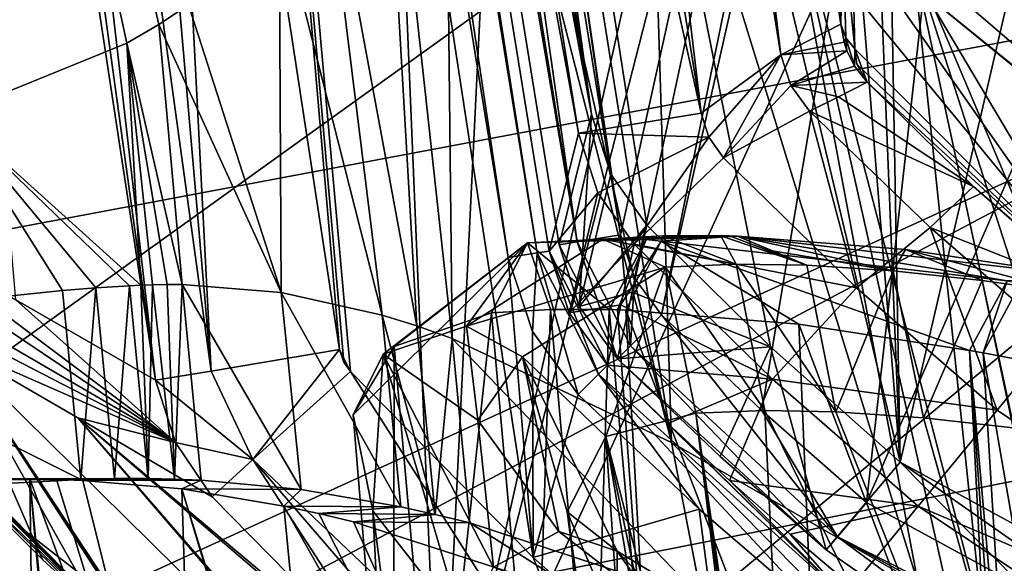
# Model space of a CAD drawing. Header units: metres. Extents: x -147 to 294, y -23 to 81.
# Tile 475 of 656: x 218.21 to 222.96, y 30.34 to 32.96. Entities that reach past the tile are written whole.
import ezdxf

# ---------------------------------------------------------------- set-up
doc = ezdxf.new("R2010")
doc.units = ezdxf.units.M
doc.layers.add('solid_AVA_153', color=7, linetype='CONTINUOUS')

msp = doc.modelspace()

# ---------------------------------------------------------------- linework, layer by layer
at = {"layer": 'solid_AVA_153'}
for points in [[(220.241714, 29.1, 30.775841), (218.073395, 81.099998, 27.375357), (217.382431, 29.1, 25.723034)], [(217.382446, 29.1, 14.276942), (218.073395, 81.099998, 12.624644), (220.24173, 29.1, 9.224134)], [(221.985565, 36.865986, 32.606956), (218.073395, 81.099998, 27.375357), (220.241714, 29.1, 30.775841)], [(220.24173, 29.1, 9.224134), (218.073395, 81.099998, 12.624644), (222.790329, 81.099998, 6.709402)], [(222.565292, 38.169544, 6.891891), (220.24173, 29.1, 9.224134), (222.790329, 81.099998, 6.709402)], [(221.110458, 31.923462, 38), (219.401031, 43.623249, 38), (224.877502, 48.923771, 38)], [(221.178925, 31.715208, 38), (221.110458, 31.923462, 38), (224.877502, 48.923771, 38)], [(221.178925, 31.715208, 38), (224.877502, 48.923771, 38), (221.308334, 31.538282, 38)], [(223.473114, 41.093891, 38), (221.308334, 31.538282, 38), (224.877502, 48.923771, 38)], [(218.883911, 32.938988, 140.592575), (216.228378, 44.366978, 146.841934), (218.72934, 32.849491, 141.385483)], [(217.883636, 32.50388, 144.759857), (218.72934, 32.849491, 141.385483), (216.228378, 44.366978, 146.841934)], [(219.025787, 33.032917, 139.783661), (216.228378, 44.366978, 146.841934), (218.883911, 32.938988, 140.592575)], [(217.422379, 43.711048, 38.256077), (218.047562, 43.778221, 38), (219.13533, 31.265863, 38.256077)], [(219.13533, 31.265863, 38.256077), (218.047562, 43.778221, 38), (218.809235, 37.561455, 38)], [(217.422379, 43.711048, 38.256077), (218.867233, 31.222401, 38.878551), (217.917877, 37.43877, 38.878586)], [(217.422379, 43.711048, 38.256077), (219.13533, 31.265863, 38.256077), (218.867233, 31.222401, 38.878551)], [(218.19368, 31.610981, 64.096001), (217.152969, 43.682098, 38.878586), (218.867233, 31.222401, 38.878551)], [(217.917877, 37.43877, 38.878586), (218.867233, 31.222401, 38.878551), (217.152969, 43.682098, 38.878586)], [(221.110458, 31.923462, 38), (219.296295, 43.129253, 38), (219.401031, 43.623249, 38)], [(219.346848, 42.947174, 50.5), (220.971161, 32.505367, 50.5), (219.481659, 43.28046, 50.5)], [(219.481659, 43.28046, 50.5), (221.8349, 31.383078, 50.5), (222.460373, 30.827332, 50.5)], [(221.507172, 42.494068, 50.5), (219.481659, 43.28046, 50.5), (222.460373, 30.827332, 50.5)], [(219.481659, 43.28046, 50.5), (221.238205, 31.970821, 50.5), (221.8349, 31.383078, 50.5)], [(219.481659, 43.28046, 50.5), (221.064117, 32.217358, 50.5), (221.238205, 31.970821, 50.5)], [(219.481659, 43.28046, 50.5), (220.971161, 32.505367, 50.5), (221.064117, 32.217358, 50.5)], [(220.709106, 31.836615, 38.059296), (218.883224, 43.086994, 38.054951), (218.944687, 43.096947, 38.195812)], [(220.76619, 31.845861, 38.195812), (220.709106, 31.836615, 38.059296), (218.944687, 43.096947, 38.195812)], [(220.76619, 31.845861, 38.195812), (218.944687, 43.096947, 38.195812), (220.907898, 32.414639, 49.212593)], [(218.944687, 43.096947, 38.195812), (219.250977, 42.649044, 49.212578), (220.907898, 32.414639, 49.212593)], [(219.000153, 43.081276, 38.299911), (219.086914, 43.095318, 38.087837), (220.901047, 31.889589, 38.087868)], [(219.086914, 43.095318, 38.087837), (219.296295, 43.129253, 38), (220.901047, 31.889589, 38.087868)], [(220.901047, 31.889589, 38.087868), (219.296295, 43.129253, 38), (221.110458, 31.923462, 38)], [(218.883224, 43.086994, 38.054951), (220.568802, 31.813898, 38), (218.747299, 43.064987, 38)], [(218.747299, 43.064987, 38), (219.755417, 31.37009, 38), (218.809235, 37.561455, 38)], [(218.747299, 43.064987, 38), (219.77597, 31.309902, 38), (219.755417, 31.37009, 38)], [(218.747299, 43.064987, 38), (219.808685, 31.264156, 38), (219.77597, 31.309902, 38)], [(218.747299, 43.064987, 38), (220.690002, 30.36672, 38), (219.808685, 31.264156, 38)], [(218.747299, 43.064987, 38), (220.568802, 31.813898, 38), (220.690002, 30.36672, 38)], [(220.709106, 31.836615, 38.059296), (220.568802, 31.813898, 38), (218.883224, 43.086994, 38.054951)], [(219.000153, 43.081276, 38.299911), (220.901047, 31.889589, 38.087868), (220.814316, 31.875546, 38.299999)], [(219.000153, 43.081276, 38.299911), (220.814316, 31.875546, 38.299999), (220.814377, 31.875555, 38.306282)], [(219.000214, 43.081272, 38.306282), (219.000153, 43.081276, 38.299911), (220.814377, 31.875555, 38.306282)], [(220.971161, 32.505367, 50.5), (219.000214, 43.081272, 38.306282), (220.814377, 31.875555, 38.306282)], [(219.339188, 42.58569, 50.5), (219.000214, 43.081272, 38.306282), (220.971161, 32.505367, 50.5)], [(219.346848, 42.947174, 50.5), (219.339188, 42.58569, 50.5), (220.971161, 32.505367, 50.5)], [(219.250977, 42.649044, 49.212578), (219.843124, 42.744961, 50.400002), (221.500031, 32.510513, 50.400002)], [(221.500031, 32.510513, 50.400002), (219.843124, 42.744961, 50.400002), (220.301743, 42.571503, 50.40033)], [(219.250977, 42.649044, 49.212578), (221.500031, 32.510513, 50.400002), (220.907898, 32.414639, 49.212593)], [(221.88504, 32.791771, 50.399467), (220.301743, 42.571503, 50.40033), (220.711578, 42.483372, 123.227928)], [(221.500031, 32.510513, 50.400002), (220.301743, 42.571503, 50.40033), (221.88504, 32.791771, 50.399467)], [(220.711578, 42.483372, 123.227928), (222.159485, 33.469456, 121.125847), (222.174759, 32.939617, 108.147202)], [(221.88504, 32.791771, 50.399467), (220.711578, 42.483372, 123.227928), (222.174759, 32.939617, 108.147202)], [(222.150574, 38.519817, 50.5), (221.507172, 42.494068, 50.5), (222.460373, 30.827332, 50.5)], [(223.473114, 41.093891, 38), (221.793594, 31.075644, 38), (221.308334, 31.538282, 38)], [(223.473114, 41.093891, 38), (222.297241, 30.633152, 38), (221.793594, 31.075644, 38)], [(223.473114, 41.093891, 38), (224.174393, 34.929501, 38), (222.297241, 30.633152, 38)], [(222.342636, 37.333408, 50.5), (222.150574, 38.519817, 50.5), (222.460373, 30.827332, 50.5)], [(222.565292, 38.169544, 6.891891), (223.162842, 35.477192, 6.420528), (220.24173, 29.1, 9.224134)], [(219.13533, 31.265863, 38.256077), (218.809235, 37.561455, 38), (219.755417, 31.37009, 38)], [(224.921982, 36.268059, 122.835838), (223.282227, 32.516758, 121.867142), (222.503067, 37.357887, 123.086685)], [(222.587891, 33.080383, 121.79982), (222.503067, 37.357887, 123.086685), (223.282227, 32.516758, 121.867142)], [(222.460373, 30.827332, 50.5), (223.011887, 33.199589, 50.5), (222.342636, 37.333408, 50.5)], [(221.985565, 36.865986, 32.606956), (220.241714, 29.1, 30.775841), (224.632568, 29.1, 34.570686)], [(224.632568, 31.37385, 34.570686), (221.985565, 36.865986, 32.606956), (224.632568, 29.1, 34.570686)], [(223.162842, 35.477192, 6.420528), (221.985565, 36.865986, 32.606956), (224.632568, 31.37385, 34.570686)], [(223.162842, 35.477192, 6.420528), (224.632568, 32.743221, 5.429315), (220.24173, 29.1, 9.224134)], [(220.257462, 35.22102, 125.172905), (219.943604, 34.675911, 129.05835), (220.297974, 31.424553, 142.840271)], [(220.257462, 35.22102, 125.172905), (220.297974, 31.424553, 142.840271), (221.357468, 30.921225, 140.476303)], [(220.384232, 35.179382, 124.805954), (220.257462, 35.22102, 125.172905), (221.357468, 30.921225, 140.476303)], [(220.718704, 34.929863, 124.451424), (220.384232, 35.179382, 124.805954), (221.357468, 30.921225, 140.476303)], [(218.182846, 35.026379, 228.362106), (222.514313, 34.498814, 232.500397), (204.339798, 28.468588, 240.075867)], [(220.718704, 34.929863, 124.451424), (221.357468, 30.921225, 140.476303), (221.24762, 34.449966, 124.207291)], [(224.174393, 34.929501, 38), (228.101791, 27.468554, 38), (222.297241, 30.633152, 38)], [(219.943604, 34.675911, 129.05835), (219.641983, 34.107185, 132.867233), (220.128052, 31.484211, 143.23555)], [(219.943604, 34.675911, 129.05835), (220.128052, 31.484211, 143.23555), (220.297974, 31.424553, 142.840271)], [(222.514313, 34.498814, 232.500397), (212.862183, 27.563307, 247.659729), (204.339798, 28.468588, 240.075867)], [(222.514313, 34.498814, 232.500397), (227.908951, 34.435314, 235.157318), (212.862183, 27.563307, 247.659729)], [(221.24762, 34.449966, 124.207291), (221.357468, 30.921225, 140.476303), (222.547424, 30.240072, 138.058868)], [(221.86644, 33.85693, 124.061935), (221.24762, 34.449966, 124.207291), (222.547424, 30.240072, 138.058868)], [(227.908951, 34.435314, 235.157318), (223.232788, 27.505173, 252.498367), (212.862183, 27.563307, 247.659729)], [(219.641983, 34.107185, 132.867233), (219.463943, 33.495678, 136.31839), (219.961197, 31.535822, 143.627686)], [(219.641983, 34.107185, 132.867233), (219.961197, 31.535822, 143.627686), (220.128052, 31.484211, 143.23555)], [(221.86644, 33.85693, 124.061935), (222.547424, 30.240072, 138.058868), (222.699951, 30.155346, 137.776871)], [(221.86644, 33.85693, 124.061935), (222.699951, 30.155346, 137.776871), (222.857971, 30.067533, 137.503128)], [(222.521591, 33.262112, 123.914391), (221.86644, 33.85693, 124.061935), (222.857971, 30.067533, 137.503128)], [(225.433228, 33.623554, 124.018898), (222.521591, 33.262112, 123.914391), (224.109406, 31.898439, 123.5681)], [(215.45816, 33.528027, 236.288086), (216.711533, 31.679268, 242.547348), (225.263565, 33.288773, 241.556229)], [(219.463943, 33.495678, 136.31839), (219.025787, 33.032917, 139.783661), (219.474121, 31.645109, 144.79097)], [(219.463943, 33.495678, 136.31839), (219.474121, 31.645109, 144.79097), (219.961197, 31.535822, 143.627686)], [(222.159485, 33.469456, 121.125847), (222.183029, 33.407715, 121.274002), (222.174759, 32.939617, 108.147202)], [(222.183029, 33.407715, 121.274002), (222.197418, 32.874172, 108.150032), (222.174759, 32.939617, 108.147202)], [(222.235535, 33.089214, 114.782471), (222.241196, 32.820595, 108.15239), (222.183029, 33.407715, 121.274002)], [(222.183029, 33.407715, 121.274002), (222.241196, 32.820595, 108.15239), (222.197418, 32.874172, 108.150032)], [(222.235535, 33.089214, 114.782471), (222.229889, 33.358082, 121.418007), (223.479736, 31.577261, 102.901031)], [(222.587891, 33.080383, 121.79982), (223.479736, 31.577261, 102.901031), (222.229889, 33.358082, 121.418007)], [(225.263565, 33.288773, 241.556229), (216.711533, 31.679268, 242.547348), (218.956741, 29.935701, 248.607071)], [(225.263565, 33.288773, 241.556229), (218.956741, 29.935701, 248.607071), (226.491364, 31.424479, 247.459839)], [(222.521591, 33.262112, 123.914391), (222.857971, 30.067533, 137.503128), (223.257751, 29.835901, 136.874527)], [(222.521591, 33.262112, 123.914391), (223.257751, 29.835901, 136.874527), (223.716171, 29.551384, 136.24408)], [(222.521591, 33.262112, 123.914391), (223.716171, 29.551384, 136.24408), (224.227463, 29.223354, 135.622894)], [(224.109406, 31.898439, 123.5681), (222.521591, 33.262112, 123.914391), (224.227463, 29.223354, 135.622894)], [(223.011887, 33.199589, 50.5), (222.460373, 30.827332, 50.5), (228.176102, 27.710812, 50.5)], [(222.241196, 32.820595, 108.15239), (222.235535, 33.089214, 114.782471), (223.479736, 31.577261, 102.901031)], [(222.587891, 33.080383, 121.79982), (223.282227, 32.516758, 121.867142), (223.529358, 32.313076, 121.814972)], [(222.587891, 33.080383, 121.79982), (223.529358, 32.313076, 121.814972), (223.776917, 32.109108, 121.762436)], [(222.587891, 33.080383, 121.79982), (223.776917, 32.109108, 121.762436), (223.479736, 31.577261, 102.901031)], [(219.025787, 33.032917, 139.783661), (218.883911, 32.938988, 140.592575), (219.474121, 31.645109, 144.79097)], [(218.883911, 32.938988, 140.592575), (218.72934, 32.849491, 141.385483), (218.995895, 31.684502, 145.981354)], [(218.883911, 32.938988, 140.592575), (218.995895, 31.684502, 145.981354), (219.474121, 31.645109, 144.79097)], [(222.189835, 32.853706, 106.999283), (221.88504, 32.791771, 50.399467), (222.174759, 32.939617, 108.147202)], [(222.189835, 32.853706, 106.999283), (222.174759, 32.939617, 108.147202), (222.197418, 32.874172, 108.150032)], [(217.883636, 32.50388, 144.759857), (218.796295, 31.680708, 146.491898), (218.72934, 32.849491, 141.385483)], [(218.72934, 32.849491, 141.385483), (218.924011, 31.684195, 146.165222), (218.995895, 31.684502, 145.981354)], [(218.72934, 32.849491, 141.385483), (218.796295, 31.680708, 146.491898), (218.852325, 31.682722, 146.348602)], [(218.72934, 32.849491, 141.385483), (218.852325, 31.682722, 146.348602), (218.924011, 31.684195, 146.165222)], [(222.189835, 32.853706, 106.999283), (222.203552, 32.811569, 106.5224), (221.88504, 32.791771, 50.399467)], [(222.189835, 32.853706, 106.999283), (222.197418, 32.874172, 108.150032), (222.203552, 32.811569, 106.5224)], [(222.240143, 32.737225, 105.863228), (222.197418, 32.874172, 108.150032), (222.241196, 32.820595, 108.15239)], [(222.203552, 32.811569, 106.5224), (222.197418, 32.874172, 108.150032), (222.240143, 32.737225, 105.863228)], [(221.537613, 32.395279, 50.400002), (221.500031, 32.510513, 50.400002), (221.88504, 32.791771, 50.399467)], [(221.607422, 32.29615, 50.400002), (221.537613, 32.395279, 50.400002), (221.88504, 32.791771, 50.399467)], [(221.932785, 32.645256, 50.400002), (221.607422, 32.29615, 50.400002), (221.88504, 32.791771, 50.399467)], [(222.203552, 32.811569, 106.5224), (221.932785, 32.645256, 50.400002), (221.88504, 32.791771, 50.399467)], [(222.203552, 32.811569, 106.5224), (222.240143, 32.737225, 105.863228), (221.932785, 32.645256, 50.400002)], [(222.240143, 32.737225, 105.863228), (222.241196, 32.820595, 108.15239), (222.300308, 32.660072, 105.484383)], [(222.251694, 32.748066, 106.603088), (222.241196, 32.820595, 108.15239), (223.479736, 31.577261, 102.901031)], [(222.300308, 32.660072, 105.484383), (222.241196, 32.820595, 108.15239), (222.251694, 32.748066, 106.603088)], [(224.632568, 32.743221, 5.429315), (224.632568, 29.1, 5.429315), (220.24173, 29.1, 9.224134)], [(222.240143, 32.737225, 105.863228), (222.300308, 32.660072, 105.484383), (221.932785, 32.645256, 50.400002)], [(222.300308, 32.660072, 105.484383), (222.251694, 32.748066, 106.603088), (223.479736, 31.577261, 102.901031)], [(216.491928, 32.361671, 131.001434), (216.404129, 32.642456, 130.994751), (218.963058, 30.921343, 38.884373)], [(217.55806, 31.977673, 87.893036), (218.963058, 30.921343, 38.884373), (216.404129, 32.642456, 130.994751)], [(221.932785, 32.645256, 50.400002), (222.022949, 32.520206, 50.400002), (221.607422, 32.29615, 50.400002)], [(222.162094, 32.589611, 77.939514), (221.932785, 32.645256, 50.400002), (222.300308, 32.660072, 105.484383)], [(222.162094, 32.589611, 77.939514), (222.022949, 32.520206, 50.400002), (221.932785, 32.645256, 50.400002)], [(222.162094, 32.589611, 77.939514), (222.300308, 32.660072, 105.484383), (222.813736, 32.156776, 103.918266)], [(222.813736, 32.156776, 103.918266), (222.300308, 32.660072, 105.484383), (223.479736, 31.577261, 102.901031)], [(222.813736, 32.156776, 103.918266), (222.022949, 32.520206, 50.400002), (222.162094, 32.589611, 77.939514)], [(217.883636, 32.50388, 144.759857), (216.983078, 31.506466, 150.622986), (218.418655, 31.655214, 147.464783)], [(217.883636, 32.50388, 144.759857), (218.741119, 31.678358, 146.633072), (218.796295, 31.680708, 146.491898)], [(217.883636, 32.50388, 144.759857), (218.579941, 31.668497, 147.048996), (218.741119, 31.678358, 146.633072)], [(217.883636, 32.50388, 144.759857), (218.418655, 31.655214, 147.464783), (218.579941, 31.668497, 147.048996)], [(220.971161, 32.505367, 50.5), (220.814377, 31.875555, 38.306282), (220.912216, 31.578175, 38.310459)], [(220.907898, 32.414639, 49.212593), (221.500031, 32.510513, 50.400002), (221.537613, 32.395279, 50.400002)], [(221.064117, 32.217358, 50.5), (220.971161, 32.505367, 50.5), (220.912216, 31.578175, 38.310459)], [(222.022949, 32.520206, 50.400002), (222.250305, 31.668091, 50.400002), (221.607422, 32.29615, 50.400002)], [(222.022949, 32.520206, 50.400002), (222.813736, 32.156776, 103.918266), (222.605209, 31.95882, 50.400002)], [(222.022949, 32.520206, 50.400002), (222.605209, 31.95882, 50.400002), (222.250305, 31.668091, 50.400002)], [(220.76619, 31.845861, 38.195812), (220.907898, 32.414639, 49.212593), (221.001022, 32.12682, 49.220348)], [(221.001022, 32.12682, 49.220348), (220.907898, 32.414639, 49.212593), (221.537613, 32.395279, 50.400002)], [(216.491928, 32.361671, 131.001434), (218.963058, 30.921343, 38.884373), (216.650391, 32.114975, 131.00946)], [(221.001022, 32.12682, 49.220348), (221.537613, 32.395279, 50.400002), (221.176437, 31.879404, 49.227222)], [(221.176437, 31.879404, 49.227222), (221.537613, 32.395279, 50.400002), (221.607422, 32.29615, 50.400002)], [(221.176437, 31.879404, 49.227222), (221.607422, 32.29615, 50.400002), (222.250305, 31.668091, 50.400002)], [(221.064117, 32.217358, 50.5), (220.912216, 31.578175, 38.310459), (221.238205, 31.970821, 50.5)], [(215.822601, 32.172085, 139.235489), (218.357346, 29.881634, 137.645782), (217.28479, 29.83427, 143.011978)], [(216.33194, 32.162495, 135.771057), (218.357346, 29.881634, 137.645782), (215.822601, 32.172085, 139.235489)], [(216.598663, 32.134243, 132.377319), (218.357346, 29.881634, 137.645782), (216.33194, 32.162495, 135.771057)], [(216.598663, 32.134243, 132.377319), (218.839539, 29.874798, 131.892136), (218.357346, 29.881634, 137.645782)], [(216.627396, 32.125389, 131.717941), (218.839539, 29.874798, 131.892136), (216.598663, 32.134243, 132.377319)], [(216.627396, 32.125389, 131.717941), (218.852615, 29.871494, 131.480713), (218.839539, 29.874798, 131.892136)], [(216.627396, 32.125389, 131.717941), (216.6492, 32.115662, 131.051498), (218.852615, 29.871494, 131.480713)], [(216.6492, 32.115662, 131.051498), (217.462708, 31.212353, 131.03334), (218.852615, 29.871494, 131.480713)], [(217.867432, 31.40284, 85.969627), (216.650391, 32.114975, 131.00946), (218.963058, 30.921343, 38.884373)], [(220.863846, 31.548325, 38.193047), (220.76619, 31.845861, 38.195812), (221.001022, 32.12682, 49.220348)], [(220.863846, 31.548325, 38.193047), (221.001022, 32.12682, 49.220348), (221.176437, 31.879404, 49.227222)], [(222.605209, 31.95882, 50.400002), (222.813736, 32.156776, 103.918266), (223.395584, 31.646488, 102.977509)], [(222.813736, 32.156776, 103.918266), (223.479736, 31.577261, 102.901031), (223.395584, 31.646488, 102.977509)], [(218.19368, 31.610981, 64.096001), (218.963058, 30.921343, 38.884373), (217.55806, 31.977673, 87.893036)], [(221.238205, 31.970821, 50.5), (220.912216, 31.578175, 38.310459), (221.238312, 31.969917, 50.491093)], [(221.167633, 31.647436, 44.398773), (221.238312, 31.969917, 50.491093), (220.912216, 31.578175, 38.310459)], [(221.238205, 31.970821, 50.5), (221.238312, 31.969917, 50.491093), (221.167633, 31.647436, 44.398773)], [(221.8349, 31.383078, 50.5), (221.238205, 31.970821, 50.5), (221.167633, 31.647436, 44.398773)], [(222.605209, 31.95882, 50.400002), (222.927887, 31.077627, 50.400002), (222.250305, 31.668091, 50.400002)], [(222.605209, 31.95882, 50.400002), (223.395584, 31.646488, 102.977509), (223.215897, 31.428423, 50.400002)], [(222.605209, 31.95882, 50.400002), (223.215897, 31.428423, 50.400002), (222.927887, 31.077627, 50.400002)], [(220.662796, 31.885683, 150.445877), (220.018326, 31.384451, 151.953232), (219.820435, 31.05608, 153.584351)], [(219.966339, 31.347565, 153.840347), (220.662796, 31.885683, 150.445877), (219.820435, 31.05608, 153.584351)], [(219.966339, 31.347565, 153.840347), (220.367935, 31.483072, 153.544754), (220.662796, 31.885683, 150.445877)], [(220.662796, 31.885683, 150.445877), (220.488724, 31.547283, 150.367859), (220.018326, 31.384451, 151.953232)], [(220.367935, 31.483072, 153.544754), (221.025238, 31.902559, 150.586227), (220.662796, 31.885683, 150.445877)], [(220.367935, 31.483072, 153.544754), (221.328537, 31.768465, 150.573608), (221.025238, 31.902559, 150.586227)], [(220.662796, 31.885683, 150.445877), (220.773422, 31.562946, 149.630753), (220.488724, 31.547283, 150.367859)], [(220.662796, 31.885683, 150.445877), (221.595596, 31.919668, 149.104523), (221.233948, 31.900908, 148.963776)], [(220.662796, 31.885683, 150.445877), (221.025238, 31.902559, 150.586227), (221.595596, 31.919668, 149.104523)], [(220.662796, 31.885683, 150.445877), (221.233948, 31.900908, 148.963776), (221.05661, 31.563189, 148.898148)], [(220.662796, 31.885683, 150.445877), (221.05661, 31.563189, 148.898148), (220.773422, 31.562946, 149.630753)], [(220.814316, 31.875546, 38.299999), (220.901047, 31.889589, 38.087868), (221.097031, 31.325336, 38.300003)], [(221.112045, 31.586414, 43.687885), (220.863846, 31.548325, 38.193047), (221.176437, 31.879404, 49.227222)], [(220.901047, 31.889589, 38.087868), (221.110458, 31.923462, 38), (221.158936, 31.387682, 38.087872)], [(220.901047, 31.889589, 38.087868), (221.158936, 31.387682, 38.087872), (221.097031, 31.325336, 38.300003)], [(221.025238, 31.902559, 150.586227), (221.314392, 31.918587, 149.836426), (221.595596, 31.919668, 149.104523)], [(221.669128, 31.782892, 149.696152), (221.314392, 31.918587, 149.836426), (221.025238, 31.902559, 150.586227)], [(221.669128, 31.782892, 149.696152), (221.025238, 31.902559, 150.586227), (221.328537, 31.768465, 150.573608)], [(221.233948, 31.900908, 148.963776), (221.096481, 31.56226, 148.795044), (221.05661, 31.563189, 148.898148)], [(221.233948, 31.900908, 148.963776), (221.307388, 31.893986, 148.753204), (221.096481, 31.56226, 148.795044)], [(221.307388, 31.893986, 148.753204), (221.136475, 31.561115, 148.691589), (221.096481, 31.56226, 148.795044)], [(221.158936, 31.387682, 38.087872), (221.110458, 31.923462, 38), (221.178925, 31.715208, 38)], [(221.112045, 31.586414, 43.687885), (221.176437, 31.879404, 49.227222), (221.843826, 31.227594, 49.227219)], [(221.307388, 31.893986, 148.753204), (221.971085, 31.492609, 146.534973), (221.136475, 31.561115, 148.691589)], [(221.843826, 31.227594, 49.227219), (221.176437, 31.879404, 49.227222), (222.250305, 31.668091, 50.400002)], [(221.595596, 31.919668, 149.104523), (221.675949, 31.917625, 148.895416), (221.233948, 31.900908, 148.963776)], [(221.233948, 31.900908, 148.963776), (221.675949, 31.917625, 148.895416), (221.307388, 31.893986, 148.753204)], [(221.307388, 31.893986, 148.753204), (221.675949, 31.917625, 148.895416), (222.976212, 31.701471, 144.456192)], [(221.307388, 31.893986, 148.753204), (222.794693, 31.366362, 144.408966), (221.971085, 31.492609, 146.534973)], [(221.307388, 31.893986, 148.753204), (222.976212, 31.701471, 144.456192), (222.794693, 31.366362, 144.408966)], [(221.669128, 31.782892, 149.696152), (221.595596, 31.919668, 149.104523), (221.314392, 31.918587, 149.836426)], [(221.636017, 31.918676, 148.999741), (221.675949, 31.917625, 148.895416), (221.595596, 31.919668, 149.104523)], [(222.009583, 31.777531, 148.818237), (221.636017, 31.918676, 148.999741), (221.595596, 31.919668, 149.104523)], [(221.669128, 31.782892, 149.696152), (222.009583, 31.777531, 148.818237), (221.595596, 31.919668, 149.104523)], [(222.009583, 31.777531, 148.818237), (221.675949, 31.917625, 148.895416), (221.636017, 31.918676, 148.999741)], [(221.675949, 31.917625, 148.895416), (223.333252, 31.72599, 144.592865), (222.976212, 31.701471, 144.456192)], [(221.675949, 31.917625, 148.895416), (222.485428, 31.853706, 146.793396), (223.333252, 31.72599, 144.592865)], [(222.426682, 31.749897, 147.74881), (222.485428, 31.853706, 146.793396), (221.675949, 31.917625, 148.895416)], [(222.009583, 31.777531, 148.818237), (221.84256, 31.847181, 148.856674), (221.675949, 31.917625, 148.895416)], [(222.426682, 31.749897, 147.74881), (221.675949, 31.917625, 148.895416), (221.84256, 31.847181, 148.856674)], [(220.709106, 31.836615, 38.059296), (220.685989, 31.457262, 38), (220.568802, 31.813898, 38)], [(220.709106, 31.836615, 38.059296), (220.907425, 31.154144, 38), (220.685989, 31.457262, 38)], [(221.004868, 31.252117, 38.055412), (220.709106, 31.836615, 38.059296), (220.76619, 31.845861, 38.195812)], [(221.004868, 31.252117, 38.055412), (220.907425, 31.154144, 38), (220.709106, 31.836615, 38.059296)], [(220.863846, 31.548325, 38.193047), (221.048233, 31.295712, 38.190933), (220.76619, 31.845861, 38.195812)], [(221.048233, 31.295712, 38.190933), (221.004868, 31.252117, 38.055412), (220.76619, 31.845861, 38.195812)], [(220.814377, 31.875555, 38.306282), (220.814316, 31.875546, 38.299999), (221.097031, 31.325336, 38.300003)], [(220.912216, 31.578175, 38.310459), (220.814377, 31.875555, 38.306282), (221.097031, 31.325336, 38.300003)], [(222.426682, 31.749897, 147.74881), (221.84256, 31.847181, 148.856674), (222.009583, 31.777531, 148.818237)], [(222.855103, 31.704149, 146.644043), (222.485428, 31.853706, 146.793396), (222.426682, 31.749897, 147.74881)], [(223.294113, 31.642509, 145.509354), (223.333252, 31.72599, 144.592865), (222.485428, 31.853706, 146.793396)], [(223.294113, 31.642509, 145.509354), (222.485428, 31.853706, 146.793396), (222.855103, 31.704149, 146.644043)], [(220.568802, 31.813898, 38), (220.685989, 31.457262, 38), (220.690002, 30.36672, 38)], [(221.807129, 31.077074, 149.76059), (221.669128, 31.782892, 149.696152), (221.328537, 31.768465, 150.573608)], [(222.149841, 31.070599, 148.885986), (222.009583, 31.777531, 148.818237), (221.669128, 31.782892, 149.696152)], [(221.807129, 31.077074, 149.76059), (222.149841, 31.070599, 148.885986), (221.669128, 31.782892, 149.696152)], [(220.367935, 31.483072, 153.544754), (220.63768, 31.334856, 153.716293), (221.328537, 31.768465, 150.573608)], [(221.039383, 30.950272, 152.059738), (221.328537, 31.768465, 150.573608), (220.63768, 31.334856, 153.716293)], [(221.039383, 30.950272, 152.059738), (221.474503, 31.064144, 150.611008), (221.328537, 31.768465, 150.573608)], [(221.807129, 31.077074, 149.76059), (221.328537, 31.768465, 150.573608), (221.474503, 31.064144, 150.611008)], [(222.426682, 31.749897, 147.74881), (222.009583, 31.777531, 148.818237), (222.149841, 31.070599, 148.885986)], [(222.572556, 31.040831, 147.808945), (222.426682, 31.749897, 147.74881), (222.149841, 31.070599, 148.885986)], [(222.572556, 31.040831, 147.808945), (222.855103, 31.704149, 146.644043), (222.426682, 31.749897, 147.74881)], [(221.158936, 31.387682, 38.087872), (221.178925, 31.715208, 38), (221.308334, 31.538282, 38)], [(222.572556, 31.040831, 147.808945), (223.004745, 30.992598, 146.709229), (222.855103, 31.704149, 146.644043)], [(222.860016, 31.354734, 144.240433), (222.794693, 31.366362, 144.408966), (222.976212, 31.701471, 144.456192)], [(223.004745, 30.992598, 146.709229), (223.294113, 31.642509, 145.509354), (222.855103, 31.704149, 146.644043)], [(223.041046, 31.689421, 144.28714), (222.860016, 31.354734, 144.240433), (222.976212, 31.701471, 144.456192)], [(223.156982, 31.299025, 143.474228), (222.860016, 31.354734, 144.240433), (223.041046, 31.689421, 144.28714)], [(216.711533, 31.679268, 242.547348), (211.501633, 27.993414, 250.519409), (218.956741, 29.935701, 248.607071)], [(216.983078, 31.506466, 150.622986), (218.506927, 30.744024, 147.245255), (218.418655, 31.655214, 147.464783)], [(218.579941, 31.668497, 147.048996), (218.418655, 31.655214, 147.464783), (218.506927, 30.744024, 147.245255)], [(218.579941, 31.668497, 147.048996), (218.506927, 30.744024, 147.245255), (218.669159, 30.748148, 146.827133)], [(218.579941, 31.668497, 147.048996), (218.669159, 30.748148, 146.827133), (218.741119, 31.678358, 146.633072)], [(218.741119, 31.678358, 146.633072), (218.669159, 30.748148, 146.827133), (218.831238, 30.748262, 146.408951)], [(218.796295, 31.680708, 146.491898), (218.741119, 31.678358, 146.633072), (218.831238, 30.748262, 146.408951)], [(218.852325, 31.682722, 146.348602), (218.796295, 31.680708, 146.491898), (218.831238, 30.748262, 146.408951)], [(218.852325, 31.682722, 146.348602), (218.831238, 30.748262, 146.408951), (218.95932, 30.745609, 146.081375)], [(218.924011, 31.684195, 146.165222), (218.852325, 31.682722, 146.348602), (218.95932, 30.745609, 146.081375)], [(218.924011, 31.684195, 146.165222), (218.95932, 30.745609, 146.081375), (218.995895, 31.684502, 145.981354)], [(218.995895, 31.684502, 145.981354), (218.95932, 30.745609, 146.081375), (219.087387, 30.740566, 145.75383)], [(218.995895, 31.684502, 145.981354), (219.087387, 30.740566, 145.75383), (219.570099, 30.695108, 144.552277)], [(219.474121, 31.645109, 144.79097), (218.995895, 31.684502, 145.981354), (219.570099, 30.695108, 144.552277)], [(219.474121, 31.645109, 144.79097), (219.570099, 30.695108, 144.552277), (220.050827, 30.611744, 143.40477)], [(219.961197, 31.535822, 143.627686), (219.474121, 31.645109, 144.79097), (220.050827, 30.611744, 143.40477)], [(220.912216, 31.578175, 38.310459), (221.097107, 31.32542, 38.313618), (221.167633, 31.647436, 44.398773)], [(221.8349, 31.383078, 50.5), (221.167633, 31.647436, 44.398773), (221.097107, 31.32542, 38.313618)], [(221.843826, 31.227594, 49.227219), (222.250305, 31.668091, 50.400002), (222.927887, 31.077627, 50.400002)], [(218.19368, 31.610981, 64.096001), (218.867233, 31.222401, 38.878551), (218.963058, 30.921343, 38.884373)], [(220.018326, 31.384451, 151.953232), (220.488724, 31.547283, 150.367859), (220.222656, 29.078045, 151.385818)], [(220.488724, 31.547283, 150.367859), (220.696152, 29.2022, 149.79538), (220.222656, 29.078045, 151.385818)], [(220.773422, 31.562946, 149.630753), (220.696152, 29.2022, 149.79538), (220.488724, 31.547283, 150.367859)], [(220.773422, 31.562946, 149.630753), (220.982742, 29.208504, 149.053116), (220.696152, 29.2022, 149.79538)], [(220.773422, 31.562946, 149.630753), (221.05661, 31.563189, 148.898148), (220.982742, 29.208504, 149.053116)], [(221.112045, 31.586414, 43.687885), (221.048233, 31.295712, 38.190933), (220.863846, 31.548325, 38.193047)], [(220.912216, 31.578175, 38.310459), (221.097031, 31.325336, 38.300003), (221.097107, 31.32542, 38.313618)], [(221.05661, 31.563189, 148.898148), (221.269196, 29.200914, 148.311996), (220.982742, 29.208504, 149.053116)], [(221.112045, 31.586414, 43.687885), (221.843826, 31.227594, 49.227219), (221.048233, 31.295712, 38.190933)], [(221.05661, 31.563189, 148.898148), (221.096481, 31.56226, 148.795044), (221.269196, 29.200914, 148.311996)], [(221.096481, 31.56226, 148.795044), (221.136475, 31.561115, 148.691589), (221.269196, 29.200914, 148.311996)], [(221.136475, 31.561115, 148.691589), (222.071167, 29.129457, 146.239212), (221.269196, 29.200914, 148.311996)], [(221.136475, 31.561115, 148.691589), (221.971085, 31.492609, 146.534973), (222.071167, 29.129457, 146.239212)], [(216.983078, 31.506466, 150.622986), (217.114624, 30.669395, 150.324234), (218.506927, 30.744024, 147.245255)], [(219.961197, 31.535822, 143.627686), (220.050827, 30.611744, 143.40477), (220.217285, 30.575178, 143.013794)], [(220.128052, 31.484211, 143.23555), (219.961197, 31.535822, 143.627686), (220.217285, 30.575178, 143.013794)], [(222.157486, 30.467249, 38.09269), (221.158936, 31.387682, 38.087872), (221.308334, 31.538282, 38)], [(222.157486, 30.467249, 38.09269), (221.308334, 31.538282, 38), (221.793594, 31.075644, 38)], [(219.966339, 31.347565, 153.840347), (220.422791, 31.029526, 155.219543), (220.367935, 31.483072, 153.544754)], [(220.128052, 31.484211, 143.23555), (220.217285, 30.575178, 143.013794), (220.297974, 31.424553, 142.840271)], [(220.367935, 31.483072, 153.544754), (220.422791, 31.029526, 155.219543), (220.63768, 31.334856, 153.716293)], [(220.685989, 31.457262, 38), (220.907425, 31.154144, 38), (220.690002, 30.36672, 38)], [(221.971085, 31.492609, 146.534973), (222.914688, 28.999899, 144.061478), (222.071167, 29.129457, 146.239212)], [(221.971085, 31.492609, 146.534973), (222.794693, 31.366362, 144.408966), (222.914688, 28.999899, 144.061478)], [(217.867432, 31.40284, 85.969627), (218.322754, 30.357977, 131.05455), (217.462708, 31.212353, 131.03334)], [(217.867432, 31.40284, 85.969627), (218.875504, 29.862972, 130.552444), (218.863419, 29.867844, 131.066833)], [(217.867432, 31.40284, 85.969627), (218.863419, 29.867844, 131.066833), (218.591568, 30.110025, 131.06076)], [(217.867432, 31.40284, 85.969627), (219.937012, 29.362209, 85.959236), (218.887512, 29.858025, 130.037415)], [(217.867432, 31.40284, 85.969627), (218.491821, 31.040771, 62.716625), (219.937012, 29.362209, 85.959236)], [(217.867432, 31.40284, 85.969627), (218.887512, 29.858025, 130.037415), (218.875504, 29.862972, 130.552444)], [(218.963058, 30.921343, 38.884373), (218.491821, 31.040771, 62.716625), (217.867432, 31.40284, 85.969627)], [(217.867432, 31.40284, 85.969627), (218.591568, 30.110025, 131.06076), (218.322754, 30.357977, 131.05455)], [(226.491364, 31.424479, 247.459839), (218.956741, 29.935701, 248.607071), (221.847443, 28.231535, 254.425613)], [(220.297974, 31.424553, 142.840271), (220.217285, 30.575178, 143.013794), (220.384384, 30.534531, 142.625397)], [(220.297974, 31.424553, 142.840271), (220.384384, 30.534531, 142.625397), (221.503906, 30.16527, 140.139145)], [(221.357468, 30.921225, 140.476303), (220.297974, 31.424553, 142.840271), (221.503906, 30.16527, 140.139145)], [(226.491364, 31.424479, 247.459839), (221.847443, 28.231535, 254.425613), (228.048355, 29.52194, 253.271545)], [(225.496246, 29.358753, 50.400002), (222.927887, 31.077627, 50.400002), (223.215897, 31.428423, 50.400002)], [(219.13533, 31.265863, 38.256077), (219.755417, 31.37009, 38), (219.337265, 30.840595, 38.261036)], [(219.337265, 30.840595, 38.261036), (219.755417, 31.37009, 38), (219.808685, 31.264156, 38)], [(219.808685, 31.264156, 38), (219.755417, 31.37009, 38), (219.77597, 31.309902, 38)], [(219.820435, 31.05608, 153.584351), (220.018326, 31.384451, 151.953232), (220.013916, 28.706789, 153.324097)], [(220.018326, 31.384451, 151.953232), (220.222656, 29.078045, 151.385818), (220.013916, 28.706789, 153.324097)], [(222.103851, 30.403696, 38.300003), (221.097031, 31.325336, 38.300003), (221.158936, 31.387682, 38.087872)], [(221.8349, 31.383078, 50.5), (221.097107, 31.32542, 38.313618), (221.591248, 30.854589, 38.31361)], [(222.157486, 30.467249, 38.09269), (222.103851, 30.403696, 38.300003), (221.158936, 31.387682, 38.087872)], [(221.8349, 31.383078, 50.5), (221.591248, 30.854589, 38.31361), (222.103958, 30.404051, 38.313622)], [(221.8349, 31.383078, 50.5), (222.103958, 30.404051, 38.313622), (222.460373, 30.827332, 50.5)], [(222.960083, 28.991858, 143.944366), (222.914688, 28.999899, 144.061478), (222.794693, 31.366362, 144.408966)], [(223.005402, 28.983788, 143.827393), (222.960083, 28.991858, 143.944366), (222.794693, 31.366362, 144.408966)], [(222.860016, 31.354734, 144.240433), (223.005402, 28.983788, 143.827393), (222.794693, 31.366362, 144.408966)], [(223.279953, 28.932148, 143.119003), (223.005402, 28.983788, 143.827393), (222.860016, 31.354734, 144.240433)], [(223.279953, 28.932148, 143.119003), (222.860016, 31.354734, 144.240433), (223.156982, 31.299025, 143.474228)], [(219.966339, 31.347565, 153.840347), (219.820435, 31.05608, 153.584351), (219.916489, 30.592752, 155.256531)], [(219.966339, 31.347565, 153.840347), (219.916489, 30.592752, 155.256531), (220.350082, 30.037161, 156.98909)], [(220.498215, 30.320166, 157.130875), (219.966339, 31.347565, 153.840347), (220.350082, 30.037161, 156.98909)], [(220.498215, 30.320166, 157.130875), (220.422791, 31.029526, 155.219543), (219.966339, 31.347565, 153.840347)], [(220.422791, 31.029526, 155.219543), (220.812775, 30.492887, 156.909393), (220.63768, 31.334856, 153.716293)], [(220.812775, 30.492887, 156.909393), (221.095047, 30.397751, 156.984726), (220.63768, 31.334856, 153.716293)], [(220.85437, 30.587603, 153.862366), (220.63768, 31.334856, 153.716293), (221.095047, 30.397751, 156.984726)], [(220.85437, 30.587603, 153.862366), (221.039383, 30.950272, 152.059738), (220.63768, 31.334856, 153.716293)], [(221.591248, 30.854589, 38.31361), (221.097107, 31.32542, 38.313618), (221.097031, 31.325336, 38.300003)], [(222.103958, 30.404051, 38.313622), (221.591248, 30.854589, 38.31361), (221.097031, 31.325336, 38.300003)], [(222.103851, 30.403696, 38.300003), (222.103958, 30.404051, 38.313622), (221.097031, 31.325336, 38.300003)], [(218.867233, 31.222401, 38.878551), (219.13533, 31.265863, 38.256077), (219.337265, 30.840595, 38.261036)], [(219.337265, 30.840595, 38.261036), (219.808685, 31.264156, 38), (221.226196, 29.04356, 38.263844)], [(220.690002, 30.36672, 38), (221.226196, 29.04356, 38.263844), (219.808685, 31.264156, 38)], [(222.189758, 30.180061, 38.055462), (221.004868, 31.252117, 38.055412), (221.048233, 31.295712, 38.190933)], [(221.339188, 31.013401, 38.190926), (222.189758, 30.180061, 38.055462), (221.048233, 31.295712, 38.190933)], [(221.339188, 31.013401, 38.190926), (221.048233, 31.295712, 38.190933), (221.843826, 31.227594, 49.227219)], [(217.462708, 31.212353, 131.03334), (218.591568, 30.110025, 131.06076), (218.852615, 29.871494, 131.480713)], [(217.462708, 31.212353, 131.03334), (218.322754, 30.357977, 131.05455), (218.591568, 30.110025, 131.06076)], [(218.963058, 30.921343, 38.884373), (218.867233, 31.222401, 38.878551), (219.337265, 30.840595, 38.261036)], [(221.004868, 31.252117, 38.055412), (221.49115, 30.600357, 38), (220.907425, 31.154144, 38)], [(221.004868, 31.252117, 38.055412), (222.099335, 30.075474, 38), (221.49115, 30.600357, 38)], [(222.189758, 30.180061, 38.055462), (222.099335, 30.075474, 38), (221.004868, 31.252117, 38.055412)], [(221.339188, 31.013401, 38.190926), (221.843826, 31.227594, 49.227219), (221.636749, 30.738062, 38.190926)], [(221.636749, 30.738062, 38.190926), (221.843826, 31.227594, 49.227219), (222.547134, 30.614708, 49.227219)], [(221.843826, 31.227594, 49.227219), (222.927887, 31.077627, 50.400002), (222.547134, 30.614708, 49.227219)], [(220.907425, 31.154144, 38), (221.49115, 30.600357, 38), (220.690002, 30.36672, 38)], [(221.807129, 31.077074, 149.76059), (221.474503, 31.064144, 150.611008), (221.975128, 27.605038, 149.611633)], [(222.157486, 30.467249, 38.09269), (221.793594, 31.075644, 38), (222.297241, 30.633152, 38)], [(221.807129, 31.077074, 149.76059), (221.975128, 27.605038, 149.611633), (223.576447, 27.471943, 145.533325)], [(221.807129, 31.077074, 149.76059), (223.576447, 27.471943, 145.533325), (222.149841, 31.070599, 148.885986)], [(222.572556, 31.040831, 147.808945), (222.149841, 31.070599, 148.885986), (223.576447, 27.471943, 145.533325)], [(222.547134, 30.614708, 49.227219), (222.927887, 31.077627, 50.400002), (225.496246, 29.358753, 50.400002)], [(218.491821, 31.040771, 62.716625), (221.058853, 28.840235, 38.892883), (219.959366, 29.352041, 85.019844)], [(218.491821, 31.040771, 62.716625), (220.067642, 29.716635, 38.892704), (221.058853, 28.840235, 38.892883)], [(218.491821, 31.040771, 62.716625), (219.959366, 29.352041, 85.019844), (219.937012, 29.362209, 85.959236)], [(218.963058, 30.921343, 38.884373), (219.140121, 30.660364, 38.89259), (218.491821, 31.040771, 62.716625)], [(218.491821, 31.040771, 62.716625), (219.140121, 30.660364, 38.89259), (220.067642, 29.716635, 38.892704)], [(219.916489, 30.592752, 155.256531), (219.820435, 31.05608, 153.584351), (220.013916, 28.706789, 153.324097)], [(220.498215, 30.320166, 157.130875), (220.812775, 30.492887, 156.909393), (220.422791, 31.029526, 155.219543)], [(221.896927, 27.605915, 149.811264), (221.474503, 31.064144, 150.611008), (221.039383, 30.950272, 152.059738)], [(221.936005, 27.605844, 149.711441), (221.975128, 27.605038, 149.611633), (221.474503, 31.064144, 150.611008)], [(221.896927, 27.605915, 149.811264), (221.936005, 27.605844, 149.711441), (221.474503, 31.064144, 150.611008)], [(222.572556, 31.040831, 147.808945), (223.576447, 27.471943, 145.533325), (223.004745, 30.992598, 146.709229)], [(221.339188, 31.013401, 38.190926), (221.636749, 30.738062, 38.190926), (222.189758, 30.180061, 38.055462)], [(221.287277, 27.315016, 152.534195), (221.039383, 30.950272, 152.059738), (220.85437, 30.587603, 153.862366)], [(221.747589, 27.593426, 150.220337), (221.896927, 27.605915, 149.811264), (221.039383, 30.950272, 152.059738)], [(221.747589, 27.593426, 150.220337), (221.039383, 30.950272, 152.059738), (221.612198, 27.560505, 150.655151)], [(221.287277, 27.315016, 152.534195), (221.612198, 27.560505, 150.655151), (221.039383, 30.950272, 152.059738)], [(218.963058, 30.921343, 38.884373), (219.337265, 30.840595, 38.261036), (219.140121, 30.660364, 38.89259)], [(221.357468, 30.921225, 140.476303), (221.503906, 30.16527, 140.139145), (222.603516, 29.663128, 137.919418)], [(221.357468, 30.921225, 140.476303), (222.603516, 29.663128, 137.919418), (222.547424, 30.240072, 138.058868)], [(219.337265, 30.840595, 38.261036), (220.067642, 29.716635, 38.892704), (219.140121, 30.660364, 38.89259)], [(219.337265, 30.840595, 38.261036), (221.226196, 29.04356, 38.263844), (221.058853, 28.840235, 38.892883)], [(219.337265, 30.840595, 38.261036), (221.058853, 28.840235, 38.892883), (220.067642, 29.716635, 38.892704)], [(222.460373, 30.827332, 50.5), (222.103958, 30.404051, 38.313622), (224.592377, 28.664206, 38.313622)], [(222.460373, 30.827332, 50.5), (224.592377, 28.664206, 38.313622), (227.352844, 27.399733, 38.313622)], [(228.176102, 27.710812, 50.5), (222.460373, 30.827332, 50.5), (227.352844, 27.399733, 38.313622)], [(217.114624, 30.669395, 150.324234), (217.935486, 30.741894, 147.025177), (218.506927, 30.744024, 147.245255)], [(218.098145, 30.746145, 146.606186), (217.935486, 30.741894, 147.025177), (218.260803, 30.74663, 146.187195)], [(218.287598, 28.69265, 146.13588), (218.260803, 30.74663, 146.187195), (217.935486, 30.741894, 147.025177)], [(218.098145, 30.746145, 146.606186), (218.506927, 30.744024, 147.245255), (217.935486, 30.741894, 147.025177)], [(218.132111, 28.71067, 146.536224), (218.287598, 28.69265, 146.13588), (217.935486, 30.741894, 147.025177)], [(218.098145, 30.746145, 146.606186), (218.260803, 30.74663, 146.187195), (218.669159, 30.748148, 146.827133)], [(218.098145, 30.746145, 146.606186), (218.669159, 30.748148, 146.827133), (218.506927, 30.744024, 147.245255)], [(218.831238, 30.748262, 146.408951), (218.260803, 30.74663, 146.187195), (218.389389, 30.743973, 145.857391)], [(218.669159, 30.748148, 146.827133), (218.260803, 30.74663, 146.187195), (218.831238, 30.748262, 146.408951)], [(218.260803, 30.74663, 146.187195), (218.462097, 28.668936, 145.68663), (219.060898, 28.560577, 144.17218)], [(218.389389, 30.743973, 145.857391), (218.260803, 30.74663, 146.187195), (219.060898, 28.560577, 144.17218)], [(218.44342, 28.671616, 145.73468), (218.462097, 28.668936, 145.68663), (218.260803, 30.74663, 146.187195)], [(218.287598, 28.69265, 146.13588), (218.44342, 28.671616, 145.73468), (218.260803, 30.74663, 146.187195)], [(218.95932, 30.745609, 146.081375), (218.831238, 30.748262, 146.408951), (218.389389, 30.743973, 145.857391)], [(218.95932, 30.745609, 146.081375), (218.389389, 30.743973, 145.857391), (218.517487, 30.739252, 145.530167)], [(218.517487, 30.739252, 145.530167), (218.389389, 30.743973, 145.857391), (219.060898, 28.560577, 144.17218)], [(219.087387, 30.740566, 145.75383), (218.95932, 30.745609, 146.081375), (218.517487, 30.739252, 145.530167)], [(219.087387, 30.740566, 145.75383), (218.517487, 30.739252, 145.530167), (218.994049, 30.698036, 144.344238)], [(218.994049, 30.698036, 144.344238), (218.517487, 30.739252, 145.530167), (219.060898, 28.560577, 144.17218)], [(219.570099, 30.695108, 144.552277), (219.087387, 30.740566, 145.75383), (218.994049, 30.698036, 144.344238)], [(221.636749, 30.738062, 38.190926), (221.929825, 30.479431, 38.190926), (222.189758, 30.180061, 38.055462)], [(221.636749, 30.738062, 38.190926), (222.547134, 30.614708, 49.227219), (221.929825, 30.479431, 38.190926)], [(218.994049, 30.698036, 144.344238), (219.67926, 28.412754, 142.686676), (219.700577, 28.407013, 142.636353)], [(219.48703, 30.614843, 143.167465), (218.994049, 30.698036, 144.344238), (219.700577, 28.407013, 142.636353)], [(218.994049, 30.698036, 144.344238), (219.060898, 28.560577, 144.17218), (219.67926, 28.412754, 142.686676)], [(219.570099, 30.695108, 144.552277), (218.994049, 30.698036, 144.344238), (219.48703, 30.614843, 143.167465)], [(219.570099, 30.695108, 144.552277), (219.48703, 30.614843, 143.167465), (220.050827, 30.611744, 143.40477)], [(219.48703, 30.614843, 143.167465), (219.700577, 28.407013, 142.636353), (220.974731, 27.993172, 139.75235)], [(219.655228, 30.578747, 142.772537), (219.48703, 30.614843, 143.167465), (220.974731, 27.993172, 139.75235)], [(220.050827, 30.611744, 143.40477), (219.48703, 30.614843, 143.167465), (219.655228, 30.578747, 142.772537)], [(220.217285, 30.575178, 143.013794), (220.050827, 30.611744, 143.40477), (219.655228, 30.578747, 142.772537)], [(221.49115, 30.600357, 38), (221.62825, 29.537205, 38), (220.690002, 30.36672, 38)], [(221.49115, 30.600357, 38), (222.099335, 30.075474, 38), (221.62825, 29.537205, 38)], [(221.929825, 30.479431, 38.190926), (222.547134, 30.614708, 49.227219), (222.228928, 30.22769, 38.190937)], [(222.157486, 30.467249, 38.09269), (222.297241, 30.633152, 38), (228.101791, 27.468554, 38)], [(222.228928, 30.22769, 38.190937), (222.547134, 30.614708, 49.227219), (225.228378, 28.821478, 49.227386)], [(225.228378, 28.821478, 49.227386), (222.547134, 30.614708, 49.227219), (225.496246, 29.358753, 50.400002)], [(219.655228, 30.578747, 142.772537), (220.974731, 27.993172, 139.75235), (219.823242, 30.538704, 142.382263)], [(220.217285, 30.575178, 143.013794), (219.655228, 30.578747, 142.772537), (219.823242, 30.538704, 142.382263)], [(220.217285, 30.575178, 143.013794), (219.823242, 30.538704, 142.382263), (220.384384, 30.534531, 142.625397)], [(219.916489, 30.592752, 155.256531), (220.013916, 28.706789, 153.324097), (220.234772, 28.141405, 155.382172)], [(220.350082, 30.037161, 156.98909), (219.916489, 30.592752, 155.256531), (220.234772, 28.141405, 155.382172)], [(221.092529, 30.027828, 155.783447), (220.85437, 30.587603, 153.862366), (221.095047, 30.397751, 156.984726)], [(221.379349, 26.938665, 154.448898), (220.85437, 30.587603, 153.862366), (221.092529, 30.027828, 155.783447)], [(221.287277, 27.315016, 152.534195), (220.85437, 30.587603, 153.862366), (221.379349, 26.938665, 154.448898)], [(219.823242, 30.538704, 142.382263), (220.974731, 27.993172, 139.75235), (220.949295, 30.176094, 139.882385)], [(220.384384, 30.534531, 142.625397), (219.823242, 30.538704, 142.382263), (220.949295, 30.176094, 139.882385)], [(221.503906, 30.16527, 140.139145), (220.384384, 30.534531, 142.625397), (220.949295, 30.176094, 139.882385)], [(220.498215, 30.320166, 157.130875), (221.543335, 29.927948, 158.520676), (220.812775, 30.492887, 156.909393)], [(220.812775, 30.492887, 156.909393), (221.543335, 29.927948, 158.520676), (221.095047, 30.397751, 156.984726)], [(221.929825, 30.479431, 38.190926), (222.228928, 30.22769, 38.190937), (222.189758, 30.180061, 38.055462)], [(224.592377, 28.664206, 38.313622), (222.103851, 30.403696, 38.300003), (222.157486, 30.467249, 38.09269)], [(228.038208, 27.261021, 38.092655), (222.157486, 30.467249, 38.09269), (228.101791, 27.468554, 38)], [(224.592377, 28.664206, 38.313622), (222.157486, 30.467249, 38.09269), (228.038208, 27.261021, 38.092655)], [(220.690002, 30.36672, 38), (221.62825, 29.537205, 38), (221.226196, 29.04356, 38.263844)], [(221.799728, 29.388422, 157.655777), (221.092529, 30.027828, 155.783447), (221.095047, 30.397751, 156.984726)], [(221.543335, 29.927948, 158.520676), (222.862808, 29.323078, 159.985733), (221.095047, 30.397751, 156.984726)], [(221.799728, 29.388422, 157.655777), (221.095047, 30.397751, 156.984726), (222.862808, 29.323078, 159.985733)], [(224.592377, 28.664206, 38.313622), (222.103958, 30.404051, 38.313622), (222.103851, 30.403696, 38.300003)]]:
    msp.add_3dface(points, dxfattribs=at)

doc.saveas('drawing.dxf')
